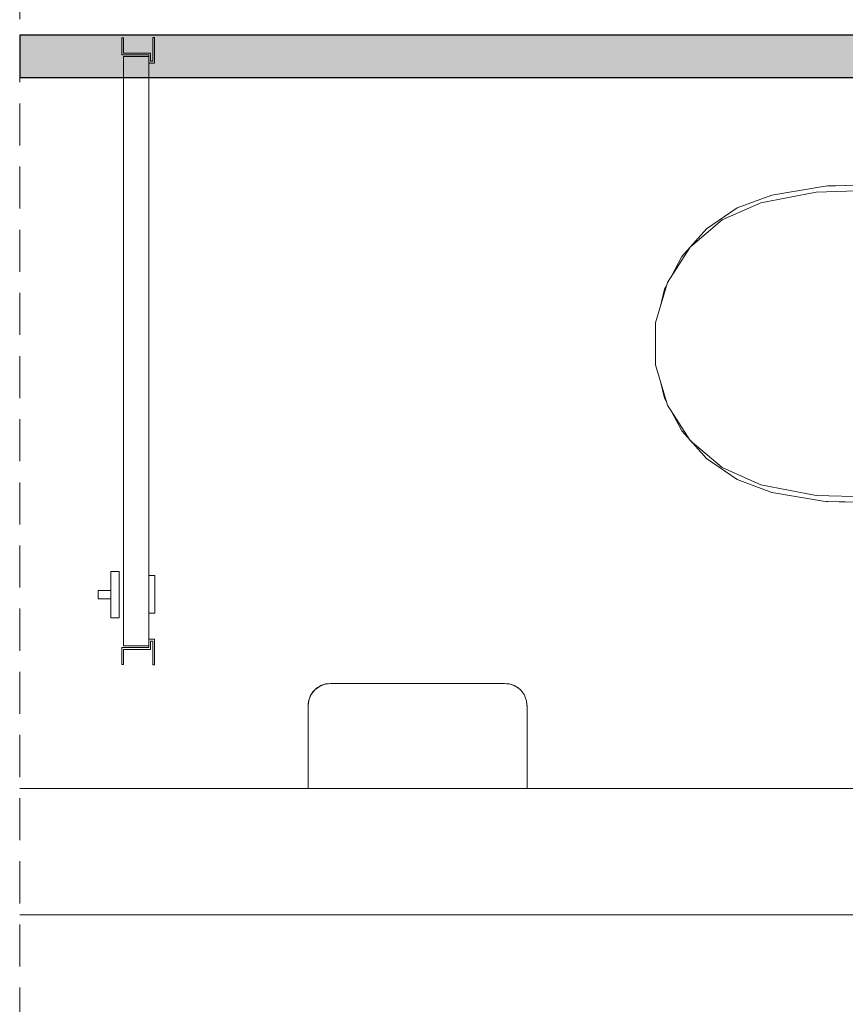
# Model space of a CAD drawing. Header units: millimetres. Extents: x 321 to 585, y -277 to 9.
# Tile 392 of 656: x 507.4 to 511.32, y -204.44 to -199.76. Entities that reach past the tile are written whole.
import ezdxf

# ---------------------------------------------------------------- set-up
doc = ezdxf.new("R2010")
doc.units = ezdxf.units.MM
doc.header["$MEASUREMENT"] = 0
doc.linetypes.add('JIS_02_2.0', pattern=[0.3, 0.2, -0.1])
for name, color, linetype, lineweight in [('CV-Condutos', 1, 'Continuous', 25), ('DI-Área do detalhe', 7, 'JIS_02_2.0', 9), ('IFC-Elemento construtivo genérico-Contorno', 253, 'Continuous', 5), ('IFC-Elemento terminal-Contorno', 253, 'Continuous', 5), ('IFC-Laje-Contorno', 134, 'Continuous', 5), ('IFC-Porta-Contorno', 142, 'Continuous', 5), ('IFC-Viga-Contorno', 66, 'Continuous', 5)]:
    doc.layers.add(name, color=color, linetype=linetype, lineweight=lineweight)

msp = doc.modelspace()

# ---------------------------------------------------------------- hatches: boundary and pattern name
at = {"layer": 'CV-Condutos', "linetype": 'Continuous'}
for points in [[(511.7875, -199.8379), (507.3986, -199.8379), (507.3986, -199.8465), (511.7875, -199.8426), (511.7875, -199.8386), (511.7875, -199.8426), (512.1885, -199.8422), (517.1295, -199.8379), (512.1885, -199.8379)], [(511.7875, -200.0369), (512.1889, -200.0371), (517.1112, -200.039), (517.1216, -200.039), (517.1277, -200.0391), (517.1216, -200.0391), (517.1112, -200.0391), (512.1889, -200.0393), (512.1889, -200.0395), (512.1889, -200.0395), (517.1112, -200.0395), (517.1216, -200.0395), (517.1277, -200.0395), (517.3148, -200.0395), (517.3181, -200.0395), (518.3158, -200.0395), (518.3158, -200.0395), (517.3181, -200.0391), (517.3148, -200.0391), (517.3181, -200.0391), (518.3153, -200.0268), (518.3155, -200.0267), (518.3153, -200.0267), (517.3181, -200.0371), (517.3148, -200.0371), (517.3181, -200.0371), (518.3153, -200.0267), (518.3154, -200.0265), (518.3153, -200.0265), (517.318, -200.0273), (517.3148, -200.0273), (517.318, -200.0273), (518.3154, -200.0265), (517.318, -200.0265), (518.3154, -200.0265), (517.3179, -200.0256), (517.3148, -200.0265), (517.1278, -200.0275), (517.3148, -200.0265), (517.3179, -200.0256), (517.3148, -200.0256), (517.3179, -200.0255), (518.315, -199.9988), (518.3151, -199.9988), (518.315, -199.9988), (517.3179, -200.0212), (518.315, -199.9988), (518.3151, -199.9988), (518.3151, -199.9983), (518.3149, -199.9983), (517.3176, -200), (517.3147, -200.0213), (517.3176, -200), (518.3151, -199.9983), (517.3175, -199.9983), (518.3151, -199.9983), (517.3175, -199.9971), (517.3146, -199.9971), (517.3146, -199.9983), (517.3147, -200), (517.3146, -199.9983), (517.3146, -199.9971), (517.3175, -199.997), (518.3147, -199.9605), (518.3148, -199.9604), (518.3147, -199.9604), (517.3174, -199.9911), (518.3147, -199.9604), (518.3148, -199.9604), (518.3148, -199.9598), (518.3147, -199.9598), (517.317, -199.9621), (517.3146, -199.9911), (517.317, -199.9621), (518.3149, -199.9598), (518.3149, -199.9598), (517.317, -199.9598), (518.3149, -199.9597), (517.317, -199.9584), (517.3145, -199.9584), (517.3145, -199.9598), (517.3145, -199.9622), (517.3145, -199.9598), (517.3145, -199.9584), (517.317, -199.9583), (518.3148, -199.9183), (517.3169, -199.9519), (518.3148, -199.9177), (518.3148, -199.9176), (517.3164, -199.9202), (517.3145, -199.9519), (517.3164, -199.9202), (518.3148, -199.9176), (517.3164, -199.9176), (518.3148, -199.9176), (517.3164, -199.9164), (517.3143, -199.9164), (517.3143, -199.9176), (517.3143, -199.9202), (517.3143, -199.9176), (517.3143, -199.9164), (517.3164, -199.9163), (518.315, -199.8797), (517.3163, -199.9104), (518.315, -199.8791), (518.315, -199.8791), (517.3159, -199.8815), (517.3143, -199.9105), (517.3159, -199.8815), (518.315, -199.8791), (517.3158, -199.8791), (518.315, -199.8791), (517.3158, -199.8782), (517.3141, -199.8782), (517.3141, -199.8791), (517.3142, -199.8815), (517.3141, -199.8791), (517.3141, -199.8782), (517.3158, -199.8782), (518.3154, -199.8513), (517.3157, -199.8738), (518.3154, -199.8509), (517.3154, -199.8526), (517.3141, -199.8739), (517.3154, -199.8526), (518.3154, -199.8509), (517.3154, -199.8509), (518.3154, -199.8509), (517.3154, -199.8505), (517.314, -199.8505), (517.314, -199.8509), (517.314, -199.8526), (517.314, -199.8509), (517.314, -199.8505), (517.314, -199.8485), (517.314, -199.8505), (517.3154, -199.8505), (518.3156, -199.8381), (517.3154, -199.8485), (518.3157, -199.8379), (517.3152, -199.8387), (518.3157, -199.8379), (517.3152, -199.8379), (517.314, -199.8379), (517.314, -199.8387), (517.314, -199.8379), (517.1295, -199.8379), (517.1216, -199.8379), (517.1157, -199.8379), (512.1885, -199.8422), (512.1885, -199.8427), (517.1157, -199.8388), (517.1216, -199.8388), (517.1295, -199.8388), (517.1216, -199.8388), (517.1157, -199.8388), (512.1885, -199.8427), (511.7875, -199.843), (507.3986, -199.8465), (511.7875, -199.8483), (507.3986, -199.8465), (507.3986, -199.8509), (511.7875, -199.8486), (511.7875, -199.8507), (512.1885, -199.8506), (517.1294, -199.8504), (512.1885, -199.8484), (517.1154, -199.8504), (517.1216, -199.8504), (517.1294, -199.8504), (517.1216, -199.8504), (517.1154, -199.8504), (512.1885, -199.8506), (512.1885, -199.8509), (517.1154, -199.8509), (517.1216, -199.8509), (517.1294, -199.8509), (517.1216, -199.8509), (517.1154, -199.8509), (512.1885, -199.8604), (517.1294, -199.8509), (512.1885, -199.8509), (511.7875, -199.8509), (511.7875, -199.8524), (511.7875, -199.8612), (511.7875, -199.8621), (512.1885, -199.8614), (517.1154, -199.853), (517.1216, -199.853), (517.1294, -199.8529), (517.1216, -199.853), (517.1154, -199.853), (512.1885, -199.8614), (511.7875, -199.8621), (511.7875, -199.8612), (511.7875, -199.8524), (511.7875, -199.8509), (512.1885, -199.8509), (512.1885, -199.8506), (511.7875, -199.8507), (511.7875, -199.8486), (507.3986, -199.8509), (507.3986, -199.8696), (511.7875, -199.8734), (511.7875, -199.8742), (512.1886, -199.8738), (517.1148, -199.878), (517.1216, -199.878), (517.1292, -199.878), (517.1216, -199.878), (517.1148, -199.878), (512.1886, -199.8786), (517.1292, -199.878), (512.1886, -199.8738), (511.7875, -199.8742), (511.7875, -199.8786), (511.7875, -199.8742), (511.7875, -199.8734), (507.3986, -199.8696), (507.3986, -199.8791), (511.7875, -199.8791), (511.7875, -199.8812), (512.1886, -199.8791), (517.1148, -199.8791), (517.1216, -199.8791), (517.1292, -199.8791), (517.1216, -199.8791), (517.1148, -199.8791), (512.1886, -199.8921), (517.1292, -199.8791), (512.1886, -199.8791), (511.7875, -199.8812), (511.7875, -199.8931), (511.7875, -199.8944), (512.1886, -199.8935), (517.1147, -199.8819), (517.1216, -199.8819), (517.1291, -199.8819), (517.1216, -199.8819), (517.1147, -199.8819), (512.1886, -199.8935), (511.7875, -199.8944), (511.7875, -199.8931), (511.7875, -199.8812), (511.7875, -199.8791), (507.3986, -199.8791), (507.3986, -199.9047), (511.7875, -199.9099), (511.7875, -199.9109), (512.1886, -199.9103), (517.114, -199.9162), (517.1216, -199.9162), (517.1288, -199.9162), (517.1216, -199.9162), (517.114, -199.9162), (512.1887, -199.9169), (517.1288, -199.9162), (512.1886, -199.9103), (511.7875, -199.9109), (511.7875, -199.917), (511.7875, -199.9109), (511.7875, -199.9099), (507.3986, -199.9047), (507.3986, -199.9176), (511.7875, -199.9176), (511.7875, -199.92), (512.1887, -199.9176), (517.1139, -199.9176), (517.1216, -199.9176), (517.1288, -199.9176), (517.1216, -199.9176), (517.1139, -199.9177), (512.1887, -199.9318), (517.1288, -199.9176), (512.1887, -199.9176), (511.7875, -199.92), (511.7875, -199.933), (511.7875, -199.9344), (512.1887, -199.9333), (517.1139, -199.9207), (517.1216, -199.9207), (517.1288, -199.9207), (517.1216, -199.9207), (517.1139, -199.9207), (512.1887, -199.9333), (511.7875, -199.9344), (511.7875, -199.933), (511.7875, -199.92), (511.7875, -199.9176), (507.3986, -199.9176), (507.3986, -199.9456), (511.7875, -199.9513), (507.3986, -199.9456), (507.3986, -199.9598), (511.7875, -199.9525), (512.1887, -199.9518), (517.113, -199.9582), (517.1216, -199.9582), (517.1285, -199.9582), (517.1216, -199.9582), (517.113, -199.9582), (512.1887, -199.959), (517.1285, -199.9582), (512.1887, -199.9518), (511.7875, -199.9525), (507.3986, -199.9598), (511.7875, -199.9591), (507.3986, -199.9598), (511.7875, -199.9598), (511.7875, -199.9619), (512.1888, -199.9598), (517.113, -199.9598), (517.1216, -199.9598), (517.1284, -199.9598), (517.1216, -199.9598), (517.113, -199.9598), (512.1888, -199.9727), (517.1284, -199.9598), (512.1888, -199.9598), (511.7875, -199.9619), (511.7875, -199.9738), (511.7875, -199.9751), (512.1888, -199.9741), (517.1129, -199.9626), (517.1216, -199.9626), (517.1284, -199.9626), (517.1216, -199.9626), (517.1129, -199.9626), (512.1888, -199.9741), (511.7875, -199.9751), (511.7875, -199.9738), (511.7875, -199.9619), (511.7875, -199.9598), (507.3986, -199.9598), (507.3986, -199.9853), (511.7875, -199.9905), (511.7875, -199.9916), (512.1888, -199.991), (517.1122, -199.9969), (517.1216, -199.9969), (517.1281, -199.9969), (517.1216, -199.9969), (517.1122, -199.9969), (512.1888, -199.9976), (517.1281, -199.9969), (512.1888, -199.991), (511.7875, -199.9916), (511.7875, -199.9977), (511.7875, -199.9916), (511.7875, -199.9905), (507.3986, -199.9853), (507.3986, -199.9983), (511.7875, -199.9983), (511.7875, -199.9999), (512.1888, -199.9983), (517.1121, -199.9983), (517.1216, -199.9983), (517.1281, -199.9983), (517.1216, -199.9983), (517.1121, -199.9983), (512.1889, -200.0078), (517.1281, -199.9983), (512.1888, -199.9983), (511.7875, -199.9999), (511.7875, -200.0086), (511.7875, -200.0095), (512.1889, -200.0088), (517.1121, -200.0004), (517.1216, -200.0004), (517.1281, -200.0004), (517.1216, -200.0004), (517.1121, -200.0004), (512.1889, -200.0088), (511.7875, -200.0095), (511.7875, -200.0086), (511.7875, -199.9999), (511.7875, -199.9983), (507.3986, -199.9983), (507.3986, -200.017), (511.7875, -200.0208), (507.3986, -200.017), (507.3986, -200.0265), (507.3986, -200.0352), (511.7875, -200.0313), (511.7875, -200.0272), (511.7875, -200.0313), (512.1889, -200.0309), (517.1278, -200.0265), (512.1889, -200.0265), (511.7875, -200.0265), (512.1889, -200.0265), (512.1889, -200.026), (511.7875, -200.026), (511.7875, -200.0216), (511.7875, -200.026), (512.1889, -200.026), (517.1279, -200.0255), (512.1889, -200.0212), (517.1115, -200.0254), (517.1216, -200.0255), (517.1279, -200.0255), (517.1216, -200.0255), (517.1115, -200.0255), (512.1889, -200.026), (512.1889, -200.0265), (517.1115, -200.0265), (517.1216, -200.0265), (517.1278, -200.0265), (517.1216, -200.0275), (517.1278, -200.0265), (517.1216, -200.0265), (517.1115, -200.0275), (517.1216, -200.0265), (517.1115, -200.0265), (512.1889, -200.0309), (512.1889, -200.0314), (511.7875, -200.0317), (507.3986, -200.0352), (507.3986, -200.0395), (511.7875, -200.0395), (512.1889, -200.0395), (512.1889, -200.0393), (511.7875, -200.0393), (511.7875, -200.0373), (511.7875, -200.0393), (512.1889, -200.0393), (517.1277, -200.0391), (512.1889, -200.0371)], [(507.3986, -199.8465), (511.7875, -199.843), (512.1885, -199.8427), (512.1885, -199.8422), (511.7875, -199.8426)], [(507.3986, -200.0352), (511.7875, -200.0317), (512.1889, -200.0314), (512.1889, -200.0309), (511.7875, -200.0313)]]:
    msp.add_hatch(color=11, dxfattribs=at).paths.add_polyline_path(points)

# ---------------------------------------------------------------- linework, layer by layer
at = {"layer": 'CV-Condutos'}
for p, q in [((507.3986, -199.8379), (507.3986, -199.8465)), ((511.7875, -199.8379), (507.3986, -199.8379)), ((507.3986, -199.8465), (507.3986, -199.8509)), ((507.3986, -199.8509), (507.3986, -199.8696)), ((507.3986, -199.8696), (507.3986, -199.8791)), ((507.3986, -199.8791), (507.3986, -199.9047)), ((507.3986, -199.9047), (507.3986, -199.9176)), ((507.3986, -199.9176), (507.3986, -199.9456)), ((507.3986, -199.9456), (507.3986, -199.9598)), ((507.3986, -199.9598), (507.3986, -199.9853)), ((507.3986, -199.9853), (507.3986, -199.9983)), ((507.3986, -199.9983), (507.3986, -200.017)), ((507.3986, -200.017), (507.3986, -200.0265)), ((507.3986, -200.0265), (507.3986, -200.0352)), ((507.3986, -200.0352), (507.3986, -200.0395)), ((507.3986, -200.0395), (511.7875, -200.0395))]:
    msp.add_line(p, q, dxfattribs=at)
at = {"layer": 'DI-Área do detalhe'}
msp.add_lwpolyline([(507.3986, -193.0294), (525.2788, -193.0294), (525.2788, -210.8618), (507.3986, -210.8618), (507.3986, -193.0294)], dxfattribs=at)
at = {"layer": 'IFC-Elemento construtivo genérico-Contorno', "lineweight": 5}
for p, q in [((508.8216, -202.931), (508.8475, -202.9203)), ((508.8287, -202.9272), (508.8475, -202.9203)), ((508.8322, -202.9259), (508.8346, -202.9246)), ((508.8323, -202.9259), (508.8346, -202.9246)), ((508.8346, -202.9246), (508.8357, -202.9246)), ((508.8475, -202.9203), (508.8752, -202.9166)), ((508.8475, -202.9203), (508.8514, -202.9193)), ((508.8499, -202.9203), (508.865, -202.9183)), ((508.8514, -202.9193), (508.8752, -202.9166)), ((508.865, -202.9183), (508.8784, -202.9166)), ((508.8752, -202.9166), (509.7008, -202.9166)), ((508.8752, -202.9166), (508.8784, -202.9166)), ((508.8784, -202.9166), (508.8876, -202.9166)), ((508.8876, -202.9166), (508.9024, -202.9166)), ((508.9024, -202.9166), (508.9216, -202.9166)), ((508.9216, -202.9166), (508.944, -202.9166)), ((508.944, -202.9166), (508.968, -202.9166)), ((508.968, -202.9166), (509.608, -202.9166)), ((509.608, -202.9166), (509.632, -202.9166)), ((509.632, -202.9166), (509.6544, -202.9166)), ((509.6544, -202.9166), (509.6736, -202.9166)), ((509.6736, -202.9166), (509.6884, -202.9166)), ((509.6884, -202.9166), (509.6976, -202.9166)), ((509.6976, -202.9166), (509.7008, -202.9166)), ((509.6976, -202.9166), (509.7109, -202.9182)), ((509.7008, -202.9166), (509.724, -202.9192)), ((509.7109, -202.9182), (509.7281, -202.9209)), ((509.724, -202.9192), (509.7285, -202.9203)), ((509.7285, -202.9203), (509.7461, -202.9267)), ((509.7405, -202.9246), (509.7414, -202.9246)), ((509.7414, -202.9246), (509.7438, -202.9256)), ((508.777, -202.9831), (508.7824, -202.9702)), ((508.7786, -202.9773), (508.7824, -202.9702)), ((508.7824, -202.9702), (508.7994, -202.948)), ((508.7824, -202.9702), (508.7914, -202.957)), ((508.7914, -202.957), (508.7994, -202.948)), ((508.7933, -202.9549), (508.7938, -202.954)), ((508.7933, -202.9549), (508.7939, -202.954)), ((508.7938, -202.954), (508.7949, -202.9531)), ((508.7939, -202.954), (508.795, -202.953)), ((508.7994, -202.948), (508.8216, -202.931)), ((508.7994, -202.948), (508.8084, -202.94)), ((508.8084, -202.94), (508.8216, -202.931)), ((508.8111, -202.9381), (508.8124, -202.9369)), ((508.8111, -202.9381), (508.8124, -202.9369)), ((508.8124, -202.9369), (508.8149, -202.9356)), ((508.8125, -202.9369), (508.8149, -202.9355)), ((508.8216, -202.931), (508.8287, -202.9272)), ((509.7438, -202.9256), (509.7461, -202.9267)), ((509.7461, -202.9267), (509.7544, -202.931)), ((509.7544, -202.931), (509.7668, -202.9394)), ((509.7607, -202.9353), (509.7635, -202.9369)), ((509.7635, -202.9369), (509.7668, -202.9393)), ((509.7668, -202.9394), (509.7766, -202.948)), ((509.7766, -202.948), (509.7841, -202.9564)), ((509.781, -202.9529), (509.7821, -202.954)), ((509.7821, -202.954), (509.7841, -202.9564)), ((509.7841, -202.9564), (509.7936, -202.9702)), ((509.7936, -202.9702), (509.7972, -202.9768)), ((508.768, -203.0238), (508.7717, -202.9961)), ((508.768, -203.0238), (508.7693, -203.0127)), ((508.7693, -203.0127), (508.7696, -203.0095)), ((508.7693, -203.0127), (508.7697, -203.0106)), ((508.7696, -203.0095), (508.77, -203.0063)), ((508.77, -203.0063), (508.7707, -203)), ((508.77, -203.0063), (508.7703, -203.0031)), ((508.7703, -203.0031), (508.7707, -203)), ((508.7707, -203), (508.7717, -202.9961)), ((508.771, -202.9987), (508.771, -202.9986)), ((508.771, -202.9987), (508.771, -202.9986)), ((508.771, -202.9989), (508.771, -202.9987)), ((508.7717, -202.9961), (508.777, -202.9831)), ((508.7742, -202.9898), (508.7747, -202.9886)), ((508.7747, -202.9886), (508.7786, -202.9773)), ((508.7796, -202.9755), (508.7798, -202.975)), ((508.7796, -202.9755), (508.7798, -202.975)), ((508.7798, -202.975), (508.7801, -202.9744)), ((508.7798, -202.975), (508.7801, -202.9745)), ((509.7959, -202.9745), (509.7962, -202.975)), ((509.7962, -202.975), (509.7971, -202.9768)), ((509.7972, -202.9768), (509.8043, -202.9961)), ((509.8043, -202.9961), (509.8052, -202.9997)), ((509.805, -202.9986), (509.805, -202.9987)), ((509.805, -202.9987), (509.8052, -202.9997)), ((509.8052, -202.9997), (509.8077, -203.021)), ((509.8052, -202.9997), (509.8074, -203.0182)), ((509.806, -203.0062), (509.8063, -203.0086)), ((509.806, -203.0062), (509.806, -203.0064)), ((509.8066, -203.0116), (509.8067, -203.0126)), ((509.8067, -203.0122), (509.8067, -203.0126)), ((509.8074, -203.0182), (509.8077, -203.021)), ((508.768, -203.4166), (508.768, -203.0238)), ((509.8077, -203.021), (509.808, -203.0238)), ((509.808, -203.4166), (509.808, -203.0238)), ((508.768, -203.4166), (508.7748, -203.4166)), ((508.7748, -203.4166), (508.7948, -203.4166)), ((508.7948, -203.4166), (508.8266, -203.4166)), ((508.8266, -203.4166), (508.868, -203.4166)), ((508.868, -203.4166), (508.9162, -203.4166)), ((508.9162, -203.4166), (508.968, -203.4166)), ((508.968, -203.4166), (509.608, -203.4166)), ((509.608, -203.4166), (509.6598, -203.4166)), ((509.6598, -203.4166), (509.708, -203.4166)), ((509.708, -203.4166), (509.7494, -203.4166)), ((509.7494, -203.4166), (509.7812, -203.4166)), ((509.7812, -203.4166), (509.8012, -203.4166)), ((509.8012, -203.4166), (509.808, -203.4166))]:
    msp.add_line(p, q, dxfattribs=at)
at = {"layer": 'IFC-Elemento terminal-Contorno', "color": 7, "lineweight": 5}
for p, q in [((510.9175, -200.6339), (511.1806, -200.5829)), ((510.9698, -200.5972), (511.224, -200.5546)), ((511.1806, -200.5829), (511.4486, -200.5756)), ((511.224, -200.5546), (511.4817, -200.5479)), ((511.2305, -200.5545), (511.2365, -200.5535)), ((511.2365, -200.5535), (511.3181, -200.5522)), ((510.805, -200.6587), (510.9698, -200.5972)), ((510.6598, -200.758), (510.805, -200.6587)), ((510.735, -200.715), (510.9175, -200.6339)), ((510.583, -200.8447), (510.735, -200.715)), ((510.5427, -200.8892), (510.6598, -200.758)), ((510.4742, -201.0122), (510.583, -200.8447)), ((510.4938, -200.9821), (510.5427, -200.8892)), ((510.4175, -201.2037), (510.4742, -201.0122)), ((510.441, -201.1243), (510.4607, -201.0448)), ((510.4607, -201.0448), (510.4695, -201.0281)), ((510.4175, -201.4034), (510.4175, -201.2037)), ((510.4175, -201.4034), (510.4742, -201.5949)), ((510.441, -201.4827), (510.4607, -201.5622)), ((510.4607, -201.5622), (510.4695, -201.5789)), ((510.4742, -201.5949), (510.583, -201.7623)), ((510.4938, -201.625), (510.5427, -201.7178)), ((510.5427, -201.7178), (510.6598, -201.849)), ((510.583, -201.7623), (510.735, -201.892)), ((510.6598, -201.849), (510.805, -201.9483)), ((510.735, -201.892), (510.9175, -201.9731)), ((510.805, -201.9483), (510.9698, -202.0098)), ((510.9175, -201.9731), (511.1806, -202.0242)), ((510.9698, -202.0098), (511.224, -202.0524)), ((511.1806, -202.0242), (511.4486, -202.0314)), ((511.224, -202.0524), (511.4817, -202.0592)), ((511.2305, -202.0526), (511.2365, -202.0535)), ((511.2365, -202.0535), (511.3181, -202.0549))]:
    msp.add_line(p, q, dxfattribs=at)
at = {"layer": 'IFC-Laje-Contorno', "color": 7, "lineweight": 5}
msp.add_line((507.3986, -203.4166), (513.6111, -203.4166), dxfattribs=at)
at = {"layer": 'IFC-Porta-Contorno', "color": 7, "lineweight": 5}
for p, q in [((507.8831, -199.931), (507.8831, -199.851)), ((507.8831, -199.851), (507.8911, -199.851)), ((507.8911, -199.923), (507.8911, -199.851)), ((508.0311, -199.9614), (508.0311, -199.8494)), ((508.0311, -199.8494), (508.0391, -199.8494)), ((508.0391, -199.971), (508.0391, -199.8494)), ((507.8831, -199.931), (508.0111, -199.931)), ((507.8911, -199.923), (508.0191, -199.923)), ((508.0111, -199.971), (508.0111, -199.931)), ((508.0191, -199.9614), (508.0191, -199.923)), ((507.8911, -202.739), (507.8911, -199.939)), ((507.8911, -199.939), (508.0111, -199.939)), ((508.0111, -202.739), (508.0111, -199.939)), ((508.0111, -199.971), (508.0391, -199.971)), ((508.0191, -199.9614), (508.0311, -199.9614)), ((507.8311, -202.385), (507.8711, -202.385)), ((507.8311, -202.605), (507.8311, -202.385)), ((507.8711, -202.605), (507.8711, -202.385)), ((508.0111, -202.405), (508.0409, -202.405)), ((508.0409, -202.4128), (508.0409, -202.405)), ((508.0409, -202.4348), (508.0409, -202.4128)), ((508.0409, -202.4672), (508.0409, -202.4348)), ((507.7711, -202.475), (507.8311, -202.475)), ((507.7711, -202.515), (507.7711, -202.475)), ((508.0409, -202.5044), (508.0409, -202.4672)), ((508.0409, -202.54), (508.0409, -202.5044)), ((507.7711, -202.515), (507.8311, -202.515)), ((508.0409, -202.5678), (508.0409, -202.54)), ((508.0111, -202.5831), (508.0409, -202.5831)), ((508.0409, -202.5831), (508.0409, -202.5678)), ((507.8311, -202.605), (507.8711, -202.605)), ((508.0111, -202.747), (508.0111, -202.707)), ((508.0111, -202.707), (508.0391, -202.707)), ((508.0191, -202.7166), (508.0311, -202.7166)), ((508.0191, -202.755), (508.0191, -202.7166)), ((508.0311, -202.8286), (508.0311, -202.7166)), ((508.0391, -202.8286), (508.0391, -202.707)), ((507.8831, -202.827), (507.8831, -202.747)), ((507.8831, -202.747), (508.0111, -202.747)), ((507.8911, -202.739), (508.0111, -202.739)), ((507.8911, -202.827), (507.8911, -202.755)), ((507.8911, -202.755), (508.0191, -202.755)), ((507.8831, -202.827), (507.8911, -202.827)), ((508.0311, -202.8286), (508.0391, -202.8286))]:
    msp.add_line(p, q, dxfattribs=at)
at = {"layer": 'IFC-Viga-Contorno', "color": 7, "lineweight": 5}
for p, q in [((507.3986, -203.4164), (508.768, -203.4164)), ((509.808, -203.4164), (513.0112, -203.4164)), ((507.3986, -204.0164), (513.0112, -204.0164))]:
    msp.add_line(p, q, dxfattribs=at)

doc.saveas('drawing.dxf')
